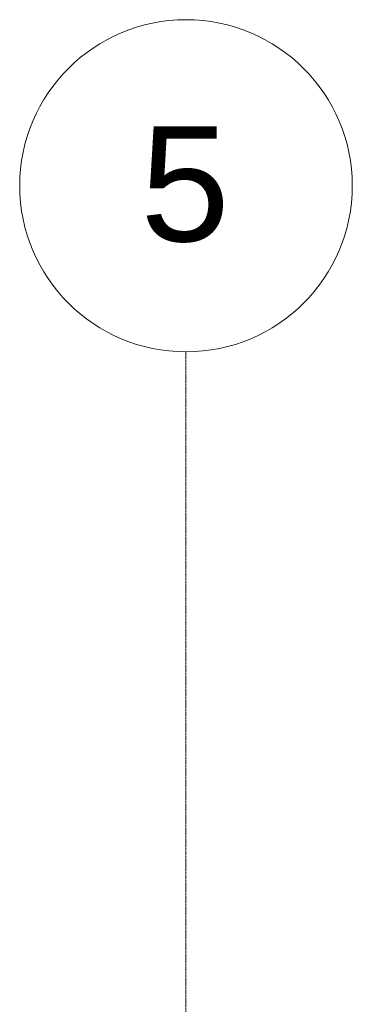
# Model space of a CAD drawing. Header units: inches. Extents: x -4136 to 1945, y -6639 to 12387.
# Tile 551 of 656: x -2222 to -2124, y 12096 to 12387. Entities that reach past the tile are written whole.
import ezdxf

# ---------------------------------------------------------------- set-up
doc = ezdxf.new("R2010")
doc.units = ezdxf.units.IN
doc.header["$MEASUREMENT"] = 0
doc.linetypes.add('Línea de rejilla', pattern=[0.875, 0.5, -0.125, 0.125, -0.125])
doc.layers.add('S-GRID', color=7, linetype='Continuous', lineweight=9)
doc.layers.add('S-GRID-IDEN', color=7, linetype='Continuous', lineweight=9)
doc.styles.add('Arial_1', font='arial.ttf', dxfattribs={"height": 34.015748})

# ---------------------------------------------------------------- blocks, each defined once
blk = doc.blocks.new('Rejilla - Extremo inicial de rejilla - Círculo-11506-SLAB ON GROUND JOINTS')
at = {"layer": 'S-GRID-IDEN', "color": 253, "true_color": 0xaaaaaa}
blk.add_circle((0, 0), 0.2559, dxfattribs=at)

msp = doc.modelspace()

# ---------------------------------------------------------------- linework, layer by layer
at = {"layer": 'S-GRID', "color": 253, "linetype": 'Línea de rejilla', "true_color": 0xaaaaaa}
msp.add_line((-2173.32374, 9772.6103), (-2173.32374, 12288.55505), dxfattribs=at)

# ---------------------------------------------------------------- block references
at = {"layer": 'S-GRID-IDEN', "color": 253, "true_color": 0xaaaaaa, "xscale": 191.9999999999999, "yscale": 191.9999999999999, "zscale": 191.9999999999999}
msp.add_blockref('Rejilla - Extremo inicial de rejilla - Círculo-11506-SLAB ON GROUND JOINTS', (-2173.32374, 12337.68891), dxfattribs=at)

# ---------------------------------------------------------------- texts
at = {"layer": 'S-GRID-IDEN', "color": 253, "true_color": 0xaaaaaa, "insert": (-2186.82588, 12355.26872), "char_height": 34.01575, "width": 32.118, "attachment_point": 1, "style": 'Arial_1'}
msp.add_mtext('5', dxfattribs=at)

doc.saveas('drawing.dxf')
